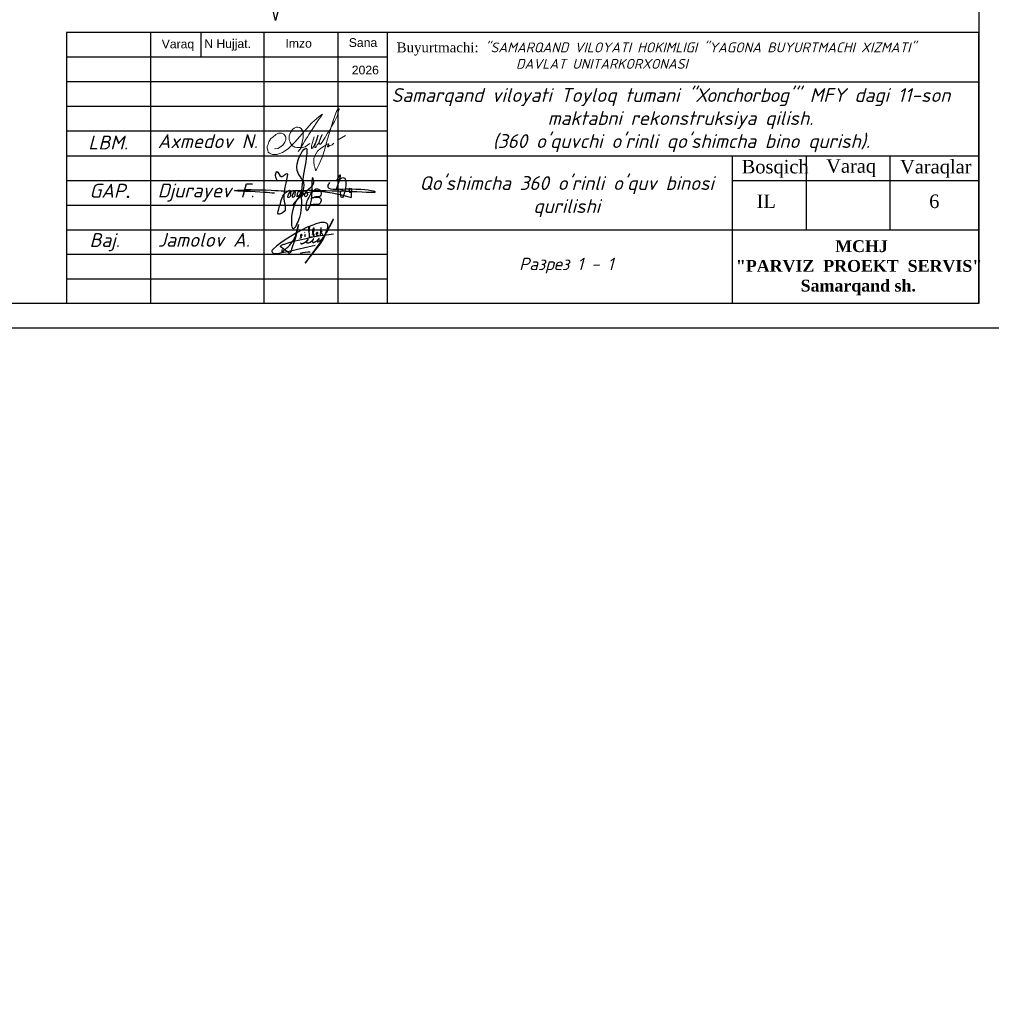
# Model space of a CAD drawing. Header units: millimetres. Extents: x 363306 to 7757304, y 1022887 to 1207196.
# Tile 693 of 1056: x 2415313 to 2435013, y 1045269 to 1065236. Entities that reach past the tile are written whole.
import ezdxf

# ---------------------------------------------------------------- set-up
doc = ezdxf.new("R2010")
doc.units = ezdxf.units.MM
doc.linetypes.add('ACAD_ISO02W100', pattern=[15, 12, -3])
for name, color, linetype in [('(002) Рамка', 7, 'Continuous'), ('0 @ 100', 7, 'Continuous'), ('PDF12_0', 7, 'Continuous'), ('PDF12_Text', 7, 'Continuous')]:
    doc.layers.add(name, color=color, linetype=linetype)
doc.layers.add('Ф А С А Д', color=250, linetype='Continuous', lineweight=15)
doc.styles.add('Arial', font='arial.ttf')
doc.styles.add('iso', font='isocpeur.TTF')
doc.styles.add('PDF ISOCPEUR Italic', font='isocpeui.ttf')
doc.styles.get("Standard").update_dxf_attribs({"font": 'isocpeui.ttf'})
doc.styles.add('WMF-Times New Roman0', font='times.ttf')
doc.styles.add('ГОСТ 2.304', font='isocpeui.ttf')

# ---------------------------------------------------------------- blocks, each defined once
blk = doc.blocks.new('ШТ')
at = {"insert": (193141, 709234, 0), "char_height": 240, "width": 5957.74, "attachment_point": 1, "style": 'WMF-Times New Roman0'}
blk.add_mtext('\\pi563.17678,t3443.17678;{\\fTimes New Roman|b1|i0|c204|p18;\\C1;"PARVIZ  PROEKT  SERVIS"\\P\\pi2460.72013,tz;\\C0;MCHJ\\P\\pi1851.00915;Samarqand sh.\\C256; }', dxfattribs=at)
blk = doc.blocks.new('rgsxhy')
at = {"color": 5}
for points in [[(30159764, 9369979), (30160729, 9371976), (30160134, 9373086), (30160845, 9375073), (30160529, 9371279), (30160336, 9368855), (30159821, 9367832), (30159766, 9369571), (30165013, 9370643)], [(30158318, 9372237), (30158292, 9372259), (30158313, 9372993), (30158693, 9372536), (30159097, 9372756), (30158930, 9370820), (30158827, 9369247), (30158463, 9369143), (30158559, 9369856), (30159235, 9371184), (30159510, 9371288), (30159540, 9370947), (30159450, 9370679), (30159339, 9370650), (30159361, 9370924), (30159747, 9371281), (30159933, 9371214), (30159918, 9370984), (30159866, 9370709), (30159740, 9370650), (30159740, 9370910), (30160119, 9371295), (30160364, 9371221), (30160282, 9370791), (30160134, 9370702), (30160156, 9370902), (30160253, 9371169), (30160416, 9371266), (30160624, 9371251), (30160631, 9370947), (30160520, 9370739), (30160416, 9370746), (30160527, 9370999), (30160698, 9371199), (30160869, 9371251), (30161010, 9371117), (30161025, 9370828), (30160854, 9370717), (30160832, 9370976), (30160958, 9371184), (30161196, 9371429), (30161627, 9371986), (30161567, 9372349), (30161322, 9370056), (30161196, 9369744), (30161032, 9369450), (30160943, 9369915), (30161107, 9370464), (30161478, 9371132), (30161961, 9371429), (30162250, 9371221), (30162198, 9370761), (30161687, 9370666), (30161515, 9370590), (30161433, 9370590), (30162154, 9370635), (30162280, 9370516), (30162243, 9370197), (30162028, 9370012), (30161575, 9370012), (30161352, 9370012), (30161322, 9370071)], [(30163692, 9371398), (30163961, 9372626), (30163708, 9372145), (30164262, 9372436), (30164117, 9370650), (30164117, 9371236), (30164841, 9371318), (30164871, 9371483), (30164848, 9371138), (30165028, 9371176), (30165036, 9371416), (30165013, 9370643)], [(30158109, 9371020), (30157190, 9371107), (30154479, 9371260), (30157795, 9371310), (30158983, 9371230), (30160506, 9371280), (30167135, 9371184), (30164561, 9371384), (30162918, 9371683), (30163073, 9372004)]]:
    blk.add_spline(points, degree=3, dxfattribs=at)
blk = doc.blocks.new('nerbgbdtbugbd')
at = {"color": 5, "lineweight": -2}
for points in [[(1301441, -912503, 0.3871926), (1301421, -912608, 0.2468693), (1301462, -912624, 0.1075122), (1301553, -912598, 0.0377408), (1301616, -912557, 0.0432293), (1301738, -912461), (1301856, -912351), (1302009, -912205, 0.002873), (1302157, -912056, 0.0304903), (1302203, -911998, 0.1126937), (1302215, -911961, 0.6840545), (1302174, -911935, 0.0660715), (1302090, -912059, 0.0451978), (1302060, -912132, 0.0768236), (1302054, -912193, 0.068235), (1302080, -912319, 0.2986132), (1302177, -912367, 0.1038757), (1302374, -912300, 0.0290696), (1302528, -912180), (1302675, -912025), (1302798, -911893, 0.130527), (1302852, -911776, 0.0388963), (1302856, -911737, 0.7618556), (1302821, -911725, 0.0798394), (1302802, -911765, 0.0359534), (1302781, -911857, 0.0455744), (1302785, -912031, 0.0426923), (1302803, -912110, 0.3891518), (1302905, -912166, 0.1102897), (1303059, -912099), (1303140, -912029), (1303382, -911802, 0.0334276), (1303470, -911703, 0.0129551), (1303533, -911618, 0.1437243), (1303546, -911557, 0.5877061), (1303484, -911539, 0.0594709), (1303438, -911594, 0.0548384), (1303384, -911702, 0.0606455), (1303353, -911805, 0.0833859), (1303355, -911933, 0.5059841), (1303421, -911960, 0.0746594), (1303641, -911789, 0.0267645), (1303917, -911449, 0.0698425), (1304268, -910626), (1304769, -908938, 0.0913119), (1304777, -908873, 0.6479054), (1304724, -908855, 0.1300148), (1304701, -908893), (1304249, -910540), (1303723, -912034), (1303358, -912864), (1302937, -913765), (1302456, -914865), (1303556, -912632, 0.020305), (1304025, -911521, 0.0510054), (1304177, -910920), (1304280, -910177, 0.0500611), (1304304, -909917, 0.075905), (1304266, -909734, 0.060269), (1304163, -909581, 0.2197754), (1303878, -909436, 0.0807361), (1303465, -909486, 0.0249845), (1303180, -909596, 0.0130385), (1302610, -909917, 0.0239045), (1301788, -910451), (1301162, -910954), (1300713, -911334), (1300164, -911838), (1299536, -912438), (1298972, -913021), (1298525, -913523), (1298224, -913914), (1298110, -914126), (1298090, -914220), (1298104, -914298), (1298155, -914383), (1298291, -914454), (1298501, -914462), (1298825, -914389), (1299321, -914187), (1300019, -913880), (1300989, -913450), (1303222, -912415)], [(1299333, -913786, 0.1774898), (1299290, -913897, 0.0505623), (1299288, -913979, 0.3670195), (1299369, -914060, 0.2132882), (1299452, -914018), (1299738, -913626, 0.0414268), (1300104, -913056), (1300352, -912576, 0.0300362), (1300605, -911758), (1300675, -910352), (1300613, -912033), (1300547, -912628), (1300477, -913257), (1300442, -913499), (1300421, -913685, -0.0299546), (1300383, -913939, -0.3083385), (1300235, -914061, -0.0928663), (1300150, -914038), (1299994, -913962), (1298975, -913460, -0.0731209), (1299122, -913299, -0.0362342), (1299439, -913069), (1299863, -912836), (1300474, -912500), (1301923, -911834), (1302701, -911477), (1303596, -911130), (1304048, -910967), (1305142, -910571)], [(1301318, -911619, 0.250229), (1301354, -911511, 0.4506148), (1301272, -911473, 0.5095488), (1301192, -911723), (1301276, -911779, -0.1747015), (1301313, -911832, -0.1814843), (1301299, -911884, -0.1121061), (1301133, -912001)], [(1302164, -911013), (1302123, -910754), (1302096, -910485), (1302088, -910377, 0.9456908), (1301953, -910398, 0.0931758), (1302006, -910763, 0.0597217), (1302186, -911157, -0.0340946), (1302225, -911288, 0.0218114), (1302266, -911544, 0.4516555), (1302407, -911600), (1302580, -911477)], [(1302632, -911206), (1302686, -910890, 0.0310101), (1302691, -910593, 0.0209508), (1302677, -910448, 0.2567522), (1302634, -910391, 0.3121151), (1302582, -910404, 0.0952627), (1302548, -910463, 0.0920883), (1302520, -910679, 0.0708045), (1302568, -910903), (1302690, -911214), (1302722, -911299, 0.1825801), (1302776, -911369, 0.4802348), (1302848, -911325, 0.0467012), (1302849, -911244, 0.1708854), (1302782, -911111, 0.1795677), (1302714, -911101, 0.274631), (1302670, -911163)], [(1303084, -911166), (1303158, -911060, 0.0403562), (1303221, -910954, 0.2285131), (1303216, -910835, 0.1998977), (1303176, -910809, 0.2428565), (1303076, -910850, 0.1216605), (1303030, -910969, 0.1264383), (1303060, -911097, 0.1064961), (1303128, -911174, 0.1201125), (1303186, -911200, 0.0807957), (1303282, -911200, 0.1696912), (1303389, -911132)], [(1303717, -910580), (1303523, -910848), (1303649, -910833, -0.1393412), (1303753, -910882, -0.0645393), (1303854, -911024)], [(1301637, -913772, -0.0551579), (1302758, -913351)]]:
    blk.add_lwpolyline(points, format="xyb", dxfattribs=at)
for points in [[(1303439, -910141), (1303554, -911111)], [(1301582, -911114), (1301593, -911148)], [(1301653, -911366), (1301732, -911665)]]:
    blk.add_lwpolyline(points, dxfattribs=at)
blk = doc.blocks.new('rthtrh')
at = {"color": 5}
for p, q in [((1363834, 521118), (1363842, 521141)), ((1363834, 521086), (1363834, 521118)), ((1363842, 521141), (1363854, 521167)), ((1363854, 521167), (1363868, 521192)), ((1363868, 521192), (1363889, 521219)), ((1363889, 521219), (1363907, 521234)), ((1363907, 521234), (1363927, 521243)), ((1363927, 521243), (1363940, 521249)), ((1363940, 521249), (1363965, 521249)), ((1363965, 521249), (1363988, 521244)), ((1363988, 521244), (1364013, 521227)), ((1364013, 521227), (1364030, 521204)), ((1364030, 521204), (1364039, 521185)), ((1364039, 521185), (1364046, 521147)), ((1364046, 521147), (1364044, 521090)), ((1364568, 521050), (1364689, 521123)), ((1363834, 521056), (1363834, 521086)), ((1363840, 521035), (1363834, 521056)), ((1363845, 521017), (1363840, 521035)), ((1363865, 520990), (1363845, 521017)), ((1363882, 520966), (1363865, 520990)), ((1363895, 520959), (1363882, 520966)), ((1364026, 520997), (1364017, 520962)), ((1364037, 521043), (1364026, 520997)), ((1364044, 521090), (1364037, 521043)), ((1364148, 520999), (1364075, 520948)), ((1363917, 520946), (1363895, 520959)), ((1363951, 520940), (1363917, 520946)), ((1363996, 520940), (1363951, 520940)), ((1364033, 520940), (1363996, 520940)), ((1364017, 520962), (1364016, 520946)), ((1364016, 520946), (1364016, 520940)), ((1364075, 520948), (1364033, 520940))]:
    blk.add_line(p, q, dxfattribs=at)
for points in [[(1363608, 520919), (1363661, 520924), (1363702, 520951), (1363738, 520975), (1363765, 521018), (1363780, 521059), (1363780, 521096), (1363765, 521122), (1363753, 521142), (1363714, 521156), (1363671, 521156), (1363631, 521136), (1363583, 521097), (1363555, 521074), (1363525, 521025), (1363511, 520984), (1363500, 520955), (1363500, 520930), (1363508, 520901), (1363515, 520870), (1363535, 520855), (1363555, 520841), (1363586, 520832), (1363613, 520832), (1363645, 520832), (1363675, 520843), (1363732, 520864), (1363761, 520883), (1363817, 520921), (1363863, 520963), (1363919, 521022), (1364179, 521312), (1364247, 521377), (1364282, 521405), (1364314, 521429), (1364336, 521443), (1364310, 521401), (1364279, 521361), (1364173, 521198), (1364133, 521139), (1364110, 521102), (1364087, 521068), (1364069, 521040), (1364047, 520995), (1364019, 520954), (1364007, 520925), (1363990, 520903), (1363970, 520879)], [(1364210, 521100), (1364186, 521015), (1364172, 520967), (1364172, 520940), (1364173, 520926), (1364179, 520925), (1364185, 520931), (1364202, 520956), (1364218, 520984), (1364240, 521027), (1364256, 521068), (1364272, 521125), (1364269, 521122), (1364225, 520990), (1364220, 520961), (1364220, 520944), (1364225, 520939), (1364232, 520939), (1364241, 520950), (1364248, 520960), (1364254, 520969), (1364260, 520978), (1364273, 520996), (1364281, 521008), (1364288, 521027), (1364309, 521073), (1364315, 521086), (1364332, 521126), (1364332, 521134), (1364327, 521134), (1364314, 521097), (1364294, 521040), (1364290, 521012), (1364293, 520997), (1364298, 520988), (1364308, 520988), (1364316, 520999), (1364326, 521014), (1364344, 521036), (1364351, 521047), (1364377, 521090), (1364389, 521112), (1364414, 521155), (1364449, 521203), (1364476, 521258), (1364523, 521332), (1364563, 521417), (1364583, 521493), (1364590, 521517), (1364590, 521527), (1364583, 521532), (1364571, 521532), (1364561, 521512), (1364541, 521459), (1364498, 521348), (1364434, 521131), (1364395, 520998), (1364377, 520936), (1364337, 520802), (1364282, 520678), (1364249, 520605), (1364238, 520588), (1364230, 520594), (1364226, 520615), (1364222, 520638), (1364214, 520663), (1364206, 520725), (1364206, 520774), (1364224, 520814), (1364265, 520883), (1364310, 520926), (1364364, 520959), (1364411, 520988), (1364432, 520996), (1364434, 520992), (1364431, 520979), (1364419, 520970), (1364414, 520960), (1364416, 520951), (1364423, 520951), (1364434, 520958), (1364443, 520964), (1364452, 520968), (1364474, 520975), (1364483, 520978), (1364492, 520986), (1364499, 520996), (1364503, 521002), (1364511, 521006), (1364511, 521006)]]:
    blk.add_lwpolyline(points, dxfattribs=at)
blk = doc.blocks.new('dhyjfyuk')
for p, q in [((4383414, -1184524), (4383414, -1212024)), ((4383414, -1184524), (4383414, -1212024)), ((4383414, -1184524), (4383414, -1212024)), ((4475914, -1184524), (4383414, -1184524)), ((4391914, -1184524), (4391914, -1212024)), ((4391914, -1184524), (4391914, -1212024)), ((4397013, -1184524), (4397013, -1187024)), ((4403414, -1184524), (4403414, -1212024)), ((4410914, -1184524), (4410914, -1212024)), ((4415914, -1184524), (4415914, -1212024)), ((4475914, -1212024), (4475914, -1184524)), ((4475914, -1184524), (4475914, -1212024)), ((4415914, -1187024), (4383414, -1187024)), ((4415914, -1189524), (4383414, -1189524)), ((4415914, -1189524), (4475914, -1189524)), ((4415914, -1192024), (4383414, -1192024)), ((4415914, -1194524), (4383414, -1194524)), ((4383414, -1197024), (4475914, -1197024)), ((4450914, -1212024), (4450914, -1197024)), ((4458414, -1204524), (4458414, -1197024)), ((4466914, -1204524), (4466914, -1197024)), ((4383414, -1199524), (4415914, -1199524)), ((4450914, -1199524), (4475914, -1199524)), ((4383414, -1202024), (4415914, -1202024)), ((4383414, -1204524), (4475914, -1204524)), ((4383414, -1207024), (4415914, -1207024)), ((4383414, -1209524), (4415914, -1209524))]:
    blk.add_line(p, q)
at = {"lineweight": 9, "xscale": 1.125175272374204, "yscale": 1.125175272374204, "zscale": 1.125175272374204}
blk.add_blockref('rgsxhy', (-29528647, -11744878), dxfattribs=at)
at = {"color": 5, "lineweight": 25, "xscale": 0.8159673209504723, "yscale": 0.8159673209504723, "zscale": 0.8159673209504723, "rotation": 348.2281006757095}
blk.add_blockref('nerbgbdtbugbd', (3519502, -260297, -611), dxfattribs=at)
at = {"layer": 'Ф А С А Д', "xscale": 6.676455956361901, "yscale": 6.676455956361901, "zscale": 6.676455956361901}
blk.add_blockref('rthtrh', (-4699584, -4674220), dxfattribs=at)
at = {"linetype": 'ACAD_ISO02W100', "lineweight": 5, "ltscale": 70, "char_height": 883.9, "attachment_point": 1, "style": 'Arial'}
for s, insert in [('Varaq', (4393061, -1185254)), ('N Hujjat.', (4397374, -1185220)), ('Imzo', (4405607, -1185185)), ('Sana', (4412025, -1185111)), ('2026', (4412332, -1187897))]:
    blk.add_mtext(s, dxfattribs=dict(at, insert=insert))
at = {"style": 'WMF-Times New Roman0'}
for s, insert, char_height, width, attachment_point in [('Buyurtmachi:{\\fISOCPEUR|b0|i1|c204|p34; "SAMARQAND VILOYATI HOKIMLIGI "YAGONA\\fISOCPEUR|b0|i1|c0|p34; \\fISOCPEUR|b0|i1|c204|p34;BUYURTMACHI XIZMATI" \\fISOCPEUR|b0|i1|c0|p34;\\P                   \\fISOCPEUR|b0|i1|c204|p34;DAVLAT UNITARKORXONASI}', (4416879, -1186878, 105406), 1000, 59035.39, 4), ('\\pi924.63548;{\\fISOCPEUR|b0|i1|c0|p34;Samarqand viloyati Toyloq tumani "\\fISOCPEUR|b0|i1|c204|p34;Хо\\fISOCPEUR|b0|i1|c0|p34;n\\fISOCPEUR|b0|i1|c204|p34;с\\fISOCPEUR|b0|i1|c0|p34;h\\fISOCPEUR|b0|i1|c204|p34;о\\fISOCPEUR|b0|i1|c0|p34;rb\\fISOCPEUR|b0|i1|c204|p34;о\\fISOCPEUR|b0|i1|c0|p34;g\'" \\fISOCPEUR|b0|i1|c204|p34;М\\fISOCPEUR|b0|i1|c0|p34;FY dagi 11-son \\P\\pi16770.62033;maktabni rekonstruksiya qilish. \\P\\pi11200.3173;(360 o\'quvchi o\'rinli qo\'shimcha bino qurish).}', (4415422, -1193420), 1400, 60812.6, 4), ('{\\fISOCPEUR|b0|i1|c0|p34;Axmedov N.}', (4392650, -1194845), 1414.29, 17081.22, 1), ("\\pt12184.088;{\\fISOCPEUR|b0|i1|c0|p34;Qo'shimcha 360 o'rinli o'quv binosi qurilishi}", (4434117, -1199099), 1400, 29815.79, 2), ('\\pi12888.864;{\\fTimes New Roman|b1|i0|c204|p18;\\C0;MCHJ\\P\\pi2815.884;\\C1;"PARVIZ  PROEKT  SERVIS"\\C0;\\P\\pi9383.364;Samarqand sh.\\C256; }', (4448452, -1205594), 1200, 29788.7, 1)]:
    blk.add_mtext(s, dxfattribs=dict(at, insert=insert, char_height=char_height, width=width, attachment_point=attachment_point))
at = {"attachment_point": 1}
for s, insert, char_height, width in [('{\\C1;LBM.}', (4385613, -1194981), 1414.3, 6256.98), ('{\\fTimes New Roman|b0|i0|c204|p18;Bosqich}', (4451859, -1197449), 1370.37, 6256.98), ('{\\fTimes New Roman|b0|i0|c204|p18;Varaq}', (4460421, -1197383), 1370.37, 6256.98), ('{\\fTimes New Roman|b0|i0|c204|p18;Varaqlar}', (4467912, -1197449), 1370.37, 6256.98), ('{\\C1;GAP\\fTimes New Roman|b0|i0|c204|p18;.}', (4385736, -1199872), 1414.29, 6256.98), ('Djurayev F.', (4392650, -1199845), 1414.29, 10763.87), ('{\\fTimes New Roman|b0|i0|c204|p18;IL}', (4453367, -1200960), 1370.37, 6256.98), ('{\\fTimes New Roman|b0|i0|c204|p18;6}', (4470867, -1200960), 1370.37, 6256.98), ('{\\C1;Baj.}', (4385736, -1204872), 1414.3, 6256.98), ('Jamolov A.', (4392650, -1204845), 1414.3, 10763.87)]:
    blk.add_mtext(s, dxfattribs=dict(at, insert=insert, char_height=char_height, width=width))

msp = doc.modelspace()

# ---------------------------------------------------------------- linework, layer by layer
at = {"color": 5}
msp.add_lwpolyline([(2393262.779, 1088678.072), (2435262.779, 1088678.072), (2435262.779, 1058978.072), (2393262.779, 1058978.072)], close=True, dxfattribs=at)
at = {"color": 5, "lineweight": 30}
msp.add_lwpolyline([(2395262.779, 1088178.072), (2434762.779, 1088178.072), (2434762.779, 1059478.072), (2395262.779, 1059478.072)], close=True, dxfattribs=at)
at = {"layer": 'PDF12_0', "lineweight": 25}
msp.add_lwpolyline([(2422946.935, 1065419.885), (2422826.86, 1065419.885), (2420553.139, 1065419.885), (2420502.338, 1065219.761), (2420402.276, 1065620.01), (2420353.014, 1065419.885), (2418079.293, 1065419.885), (2417959.218, 1065419.885)], dxfattribs=at)

# ---------------------------------------------------------------- block references
at = {"layer": '(002) Рамка', "lineweight": 50, "xscale": 0.1999999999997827, "yscale": 0.1999999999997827, "zscale": 0.1999999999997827}
for p in [(1188023.519, 1301882.931), (1230400.444, 1301882.931), (1273008.303, 1301882.931), (1315805.274, 1301882.931), (1360022.596, 1301882.931), (1402721.941, 1301882.931), (1455579.95, 1301882.931), (1497579.95, 1301882.931), (1539579.95, 1301882.931)]:
    msp.add_blockref('dhyjfyuk', p, dxfattribs=at)
at = {"color": 1, "lineweight": 30}
for p in [(1642572.74, 351529.892, 0), (1707572.74, 351529.892, 0), (1752572.74, 351529.892, 0), (1797572.74, 351529.892, 0), (1842572.74, 351529.892, 0)]:
    msp.add_blockref('ШТ', p, dxfattribs=at)

# ---------------------------------------------------------------- texts
at = {"color": 0, "lineweight": -2, "ltscale": 5, "char_height": 300, "attachment_point": 1, "style": 'iso'}
for s, insert, width in [('\\pi7162.827;{\\fISOCPEUR|b0|i1|c204|p34;Примечание:\\P\\pi0;1. \\C256;Данный лист читать совместно с листами\\C0; КP-21-34\\P2. Горизонтальные сетки СГ-1, СГ-2, СГ-3  устраиваются по длине в стенах и в перегородках, через каждый 600 мм расстояние по высоте.\\P\\C256;3. Стены  выполнить из газоблока изготавливается автоклавным методом D600/ Кладку выполнить с применением однорядной перевязки\\P5.Контроль качества материалов и работ выполнять согласно указаниям КМК 2.01.03-96, КМК 3.03.01-98 и ППР.\\P6. Все внутренние дверные отверстие монтажировать на отм. +2,100.\\P7. Проч-ность клеевого состава или раствора должна обеспечить величину\\Pнормального сцепления не менее 1,2 кгс/см².}', (1058315.855, 1065292.541, 0), 19769.395), ('\\pi7162.827;{\\fISOCPEUR|b0|i1|c204|p34;Примечание:\\P\\pi0;1. \\C256;Данный лист читать совместно с листами\\C0; КP- \\P2. Горизонтальные сетки СГ-1, СГ-2, СГ-3  устраиваются по длине в стенах и в перегородках, через каждый 600 мм расстояние по высоте.\\P\\C256;3. Стены  выполнить из газоблока изготавливается автоклавным методом D600/\\PКладку выполнить с применением однорядной перевязки\\P5.Контроль качества материалов и работ выполнять согласно указаниям КМК 2.01.03-19, \\PКМК 3.03.01-98 и ППР.\\P6. Все внутренние дверные отверстие монтажировать на отм. +2,100.\\P7. Прочность клеевого состава или раствора должна обеспечить величину нормального сцепления не менее 1,2 кгс/см².}', (1103238.903, 1065075.451, 0), 19984.83788), ('\\pi7162.827;{\\fISOCPEUR|b0|i1|c204|p34;Примечание:\\P\\pi0;1. \\C256;Данный лист читать совместно с листами\\C0; КP- \\P2. Горизонтальные сетки СГ-1, СГ-2, СГ-3  устраиваются по длине в стенах и в перегородках, через каждый 600 мм расстояние по высоте.\\P\\C256;3. Стены  выполнить из газоблока изготавливается автоклавным методом D600/\\PКладку выполнить с применением однорядной перевязки\\P5.Контроль качества материалов и работ выполнять согласно указаниям КМК 2.01.03-19, \\PКМК 3.03.01-98 и ППР.\\P6. Все внутренние дверные отверстие монтажировать на отм. +2,100.\\P7. Прочность клеевого состава или раствора должна обеспечить величину нормального сцепления не менее 1,2 кгс/см².}', (1238238.903, 1065075.451, 0), 19984.83788), ('\\pi7162.827;{\\fISOCPEUR|b0|i1|c204|p34;Примечание:\\P\\pi0;1. \\C256;Данный лист читать совместно с листами\\C0; КP- \\P2. Горизонтальные сетки СГ-1, СГ-2, СГ-3  устраиваются по длине в стенах и в перегородках, через каждый 600 мм расстояние по высоте.\\P\\C256;3. Стены  выполнить из газоблока изготавливается автоклавным методом D600/\\PКладку выполнить с применением однорядной перевязки\\P5.Контроль качества материалов и работ выполнять согласно указаниям КМК 2.01.03-19, \\PКМК 3.03.01-98 и ППР.\\P6. Все внутренние дверные отверстие монтажировать на отм. +2,100.\\P7. Прочность клеевого состава или раствора должна обеспечить величину нормального сцепления не менее 1,2 кгс/см².}', (1283240.914, 1065062.069, 0), 19984.83788), ('\\pi7162.827;{\\fISOCPEUR|b0|i1|c204|p34;Примечание:\\P\\pi0;1. \\C256;Данный лист читать совместно с листами\\C0; КP-21-34\\P2. Горизонтальные сетки СГ-1, СГ-2, СГ-3  устраиваются по длине в стенах и в перегородках, через каждый 600 мм расстояние по высоте.\\P\\C256;3. Стены  выполнить из газоблока изготавливается автоклавным методом D600/ Кладку выполнить с применением однорядной перевязки\\P5.Контроль качества материалов и работ выполнять согласно указаниям КМК 2.01.03-96, КМК 3.03.01-98 и ППР.\\P6. Все внутренние дверные отверстие монтажировать на отм. +2,100.\\P7. Проч-ность клеевого состава или раствора должна обеспечить величину\\Pнормального сцепления не менее 1,2 кгс/см².}', (923057.414, 1064990.331), 20475.63473), ('\\pi7162.827;{\\fISOCPEUR|b0|i1|c204|p34;Примечание:\\P\\pi0;1. \\C256;Данный лист читать совместно с листами\\C0; КP-21-34\\P2. Горизонтальные сетки СГ-1, СГ-2, СГ-3  устраиваются по длине в стенах и в перегородках, через каждый 600 мм расстояние по высоте.\\P\\C256;3. Стены  выполнить из газоблока изготавливается автоклавным методом D600/ Кладку выполнить с применением однорядной перевязки\\P5.Контроль качества материалов и работ выполнять согласно указаниям КМК 2.01.03-96, КМК 3.03.01-98 и ППР.\\P6. Все внутренние дверные отверстие монтажировать на отм. +2,100.\\P7. Проч-ность клеевого состава или раствора должна обеспечить величину\\Pнормального сцепления не менее 1,2 кгс/см².}', (968057.414, 1064990.331), 20475.63473), ('\\pi7162.827;{\\fISOCPEUR|b0|i1|c204|p34;Примечание:\\P\\pi0;1. \\C256;Данный лист читать совместно с листами\\C0; КP-21-34\\P2. Горизонтальные сетки СГ-1, СГ-2, СГ-3  устраиваются по длине в стенах и в перегородках, через каждый 600 мм расстояние по высоте.\\P\\C256;3. Стены  выполнить из газоблока изготавливается автоклавным методом D600/ Кладку выполнить с применением однорядной перевязки\\P5.Контроль качества материалов и работ выполнять согласно указаниям КМК 2.01.03-96, КМК 3.03.01-98 и ППР.\\P6. Все внутренние дверные отверстие монтажировать на отм. +2,100.\\P7. Проч-ность клеевого состава или раствора должна обеспечить величину\\Pнормального сцепления не менее 1,2 кгс/см².}', (1013057.414, 1064990.331), 20475.63473)]:
    msp.add_mtext(s, dxfattribs=dict(at, insert=insert, width=width))
at = {"insert": (2301686.862, 1064689.016, 0), "char_height": 279.962623, "width": 18798.19545, "attachment_point": 1}
msp.add_mtext('{\\fISOCPEUR|b1|i1|c204|p34;\\C1;       ПРИМЕЧАНИЕ\\A1;\\fISOCPEUR|b0|i0|c204|p34;\\C256;\\P\\pi-559.92525,l559.92525;\\fISOCPEUR|b0|i1|c204|p34;1.^IЖелоба водосточной системы устанавливать с уклоном в сторону ливнеприемных воронок. \\P2.^IСоединение всех элементов металлических конструкций производить при помощи ручной электродуговой  сварки по ГОСТ9467-85 электродами Э-42А. Диаметр электродов не должен превышать толщину свариваемых элементов. Катет сварных швов - 5 мм, длина швов – по контуру привариваемых деталей. \\P3.^IВсе швы обработать плавным переходом к основному металлу.\\P4.^IВсе металлические элементы после сварки и обработки швов очистить от грязи и провести покраску эмалью. Цвет покраски в тон кровли.\\P5.^IВсе деревянные элементы конструкций кровли антисептировать и подвергнуть обработке огнезащитными составами. }', dxfattribs=at)
at = {"layer": '0 @ 100', "color": 7, "insert": (761996.908, 1075986.433), "char_height": 318.940213, "width": 19697.5359, "attachment_point": 4, "style": 'ГОСТ 2.304'}
msp.add_mtext('\\pi5457.36288;{\\fISOCPEUR|b1|i1|c204|p34;Характеристика участка строительства:\\P\\pi0;\\P}Расчетная зимняя температура воздух 15 °С.\\PСкоростной напор ветра   - 38кг/м2.\\PВес снегового покрова    - 50кг/м2.\\PКлассификация зданий по функциональной пожарной опасности - Ф 4.1 \\PКоэффициент надежности по назначению - 0.95\\P\\P^IПроектом разработано подъёмник для мало мобильных граждан населения грузоподъемностью 250 кг. скоростью 0,25 см/с. Двери шахт подъёмника противопожарные с пределом огнестойкости El 30. Подъёмники оборудованы кабинами габаритами 1500х1500 мм, ширина дверей кабины обеспечивает проезд инвалидной коляски. Для экстренных случаев подъёмник оснащен дополнительным аккумулятором и механическим спуском для безопасного спуска пассажира в нулевую отметку. Так же в дверях подъёмника установлены замки датчики которые открываются с ключевыми картами, чтобы открыть двери подъёмника.\\P^IС внешней и внутренней стороны наружных стен предусмотрено обшивка из аквапанелей толщиной 12,5мм с утеплением из минераловатной ваты на кварцевой основе, А =0,040 Вт/мС, толщиной 100мм. (по теплотехническому расчету). Наружная отделка из органическое стекло.\\P^IПодрядчик обязан предоставить заказчику сертификаты соответствия и пожарной безопасности на фасадную систему и все применяемые в данной системе материалы и изделия.\\PКонструкции, изделия и материалы применены по действующим стандартам, ТУ, сертификатам. На путях эвакуации используются отделочные материалы, соответствующие требованиям п. 5.25 ШНК 2.01.02-04.\\PОтделка стен с внутренней стороны окраска водоэмульсионными красками светлых тонов. Во внутренней и наружной отделке использованы современные отделочные материалы используемые на территории Республики Узбекистан.\\P^IКрыша - скатная из металлических профилированных листов с полимерными покрытиями с обеих сторон толщ.0,55мм по металлическим конструкциям.\\P^IПо периметру наружных стен устраивается бетонная отмостка. Бетон кл.В 7,5 шириной 1000 мм, толщиной 50 мм по гравийному основанию толщиной 100 мм -150 мм.\\P^IВсе строительно-монтажные работы вести согласно указаний соответствующих строительных норм и проекта производства работ (П.П.Р.) на основании ШНК 3.01.01 - 03 и КМК 3.01.02 - 00.', dxfattribs=at)
at = {"layer": 'PDF12_Text', "insert": (2425438.717, 1060090.733, 0), "char_height": 249.99957, "attachment_point": 7, "style": 'PDF ISOCPEUR Italic'}
msp.add_mtext('Разрез 1 - 1', dxfattribs=at)

doc.saveas('drawing.dxf')
